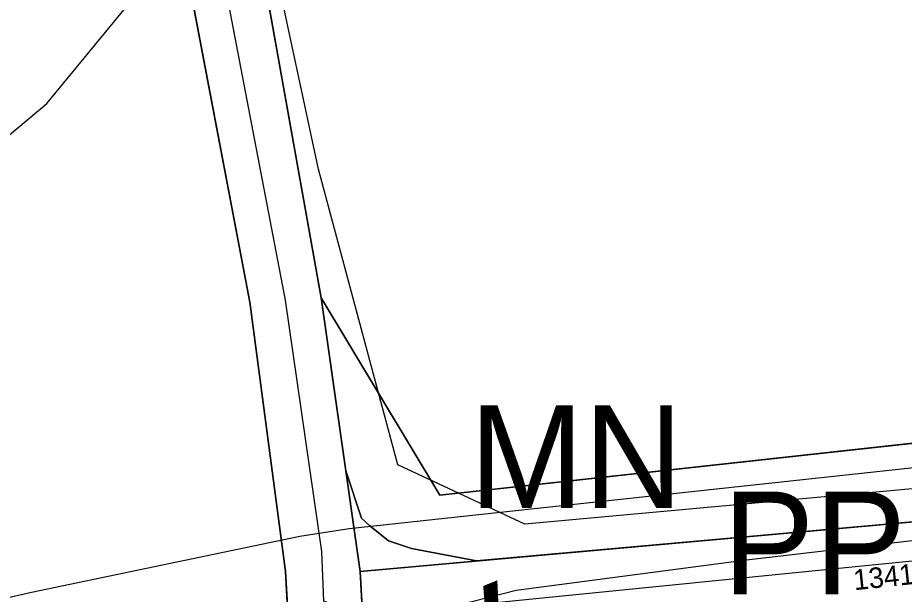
# Model space of a CAD drawing. Extents: x -706130 to -698555, y -971544 to -967260.
# Drawn here: x -704634 to -704547.7, y -969435.1 to -969378.9 of the extents above; entities that cross this region are included whole.
import ezdxf

# ---------------------------------------------------------------- set-up
doc = ezdxf.new("R2010")
doc.units = 0
for name, color, linetype in [('BPEJ I-II trida ochrany S', 7, 'Continuous'), ('Docházková izochrona - BUS S', 7, 'Continuous'), ('Docházková izochrona - VLAK N', 7, 'Continuous'), ('KN_Hranice_parcel', 7, 'Continuous'), ('KN_Parcelni cisla', 7, 'Continuous'), ('KN_Polygon parcely', 7, 'Continuous'), ('KN_POZEMKY_14_OSTATNI PLOCHA', 7, 'Continuous'), ('KN_POZEMKY_2_ORNA PUDA', 7, 'Continuous'), ('KN_POZEMKY_7_TTP', 7, 'Continuous'), ('KN_VYUZITI_17_ostatni plocha_ostatni komunikace', 7, 'Continuous'), ('Komunikace mistni obsluzne - osy S', 7, 'Continuous'), ('OP silnic S', 7, 'Continuous'), ('Plochy smíšené nezastavěného území všeobecné S', 7, 'Continuous'), ('Plochy verejnych prostranstvi - vyznamne MOK S', 7, 'Continuous'), ('Plochy zemědělské všeobecné CELEK S', 7, 'Continuous'), ('Regulační bloky v krajině S', 7, 'Continuous'), ('Regulační kódy v krajině S', 7, 'Continuous'), ('Regulační kódy zastavěné S', 7, 'Continuous'), ('Trasy cyklo popis N', 7, 'Continuous'), ('Trasy cykloturistické S', 7, 'Continuous'), ('Vodovodní řad - přiváděcí S', 7, 'Continuous'), ('Vodovodní řady - rozváděcí S', 7, 'Continuous'), ('VÝŠKOPIS_vrstevnice hlavní', 7, 'Continuous')]:
    doc.layers.add(name, color=color, linetype=linetype)

msp = doc.modelspace()

# ---------------------------------------------------------------- linework, layer by layer
at = {"layer": 'BPEJ I-II trida ochrany S'}
for p, q in [((-704613.26, -969357.13), (-704604.48, -969406.22)), ((-704611.42, -969406.65), (-704620.65, -969358.06)), ((-704607.97, -969432.88), (-704611.42, -969406.65)), ((-704604.48, -969406.22), (-704600.67, -969432.87)), ((-704600.67, -969432.87), (-704536.08, -969427.07)), ((-704607.2, -969445.58), (-704607.97, -969432.88))]:
    msp.add_line(p, q, dxfattribs=at)
at = {"layer": 'Docházková izochrona - BUS S'}
msp.add_arc((-704475.99, -969462.395), 400, 57.53029, 230.24409, dxfattribs=at)
at = {"layer": 'Docházková izochrona - VLAK N'}
msp.add_circle((-704165.451, -969778.767), 800, dxfattribs=at)
at = {"layer": 'KN_Hranice_parcel'}
for p, q in [((-704604.48, -969406.22), (-704600.67, -969432.87)), ((-704600.67, -969432.87), (-704600.2, -969441.63))]:
    msp.add_line(p, q, dxfattribs=at)
for points in [[(-704606.68, -969460.48), (-704607.2, -969445.58), (-704607.97, -969432.88), (-704611.42, -969406.65), (-704620.65, -969358.06), (-704633.69, -969289.47), (-704648.25, -969237.45), (-704640.6, -969152.9), (-704637.94, -969127)], [(-704637.33, -969183.87), (-704642.46, -969238.9), (-704626.11, -969294.2), (-704618.94, -969329.21), (-704613.26, -969357.13), (-704604.48, -969406.22)], [(-704604.48, -969406.22), (-704592.94, -969425.46), (-704536.64, -969419.26), (-704498, -969415.85), (-704488.48, -969383.17)], [(-704490.43, -969423.51), (-704536.08, -969427.07), (-704600.67, -969432.87)]]:
    msp.add_lwpolyline(points, dxfattribs=at)
at = {"layer": 'KN_Polygon parcely'}
for points in [[(-704648.33, -969474.32), (-704617.57, -969462.64), (-704606.68, -969460.48), (-704607.2, -969445.58), (-704607.97, -969432.88), (-704611.42, -969406.65), (-704620.65, -969358.06), (-704633.69, -969289.47), (-704648.25, -969237.45), (-704640.6, -969152.9), (-704637.94, -969127), (-704661.2, -969121.08)], [(-704633.69, -969289.47), (-704620.65, -969358.06), (-704611.42, -969406.65), (-704607.97, -969432.88), (-704607.2, -969445.58), (-704606.68, -969460.48), (-704600.01, -969459.16), (-704599.27, -969459.19), (-704599.96, -969446.18), (-704600.2, -969441.63), (-704600.67, -969432.87), (-704604.48, -969406.22), (-704613.26, -969357.13), (-704618.94, -969329.21), (-704626.11, -969294.2), (-704642.46, -969238.9)]]:
    msp.add_lwpolyline(points, dxfattribs=at)
for points in [[(-704613.26, -969357.13), (-704604.48, -969406.22), (-704592.94, -969425.46), (-704536.64, -969419.26), (-704498, -969415.85), (-704488.48, -969383.17), (-704485.83, -969345.6), (-704485.62, -969342.7), (-704481.09, -969293.69), (-704479.29, -969282.8), (-704543.56, -969258.77), (-704538.26, -969234.16), (-704537.48, -969230.54), (-704602.04, -969202.47), (-704637.33, -969183.87), (-704642.46, -969238.9), (-704626.11, -969294.2), (-704618.94, -969329.21)], [(-704488.48, -969383.17), (-704498, -969415.85), (-704536.64, -969419.26), (-704592.94, -969425.46), (-704604.48, -969406.22), (-704600.67, -969432.87), (-704536.08, -969427.07), (-704490.43, -969423.51), (-704491.08, -969416.86)], [(-704535.57, -969435.11), (-704492.87, -969431.32), (-704493.26, -969426.89), (-704490.15, -969426.33), (-704490.43, -969423.51), (-704536.08, -969427.07), (-704600.67, -969432.87), (-704600.2, -969441.63)]]:
    msp.add_lwpolyline(points, close=True, dxfattribs=at)
at = {"layer": 'KN_POZEMKY_14_OSTATNI PLOCHA'}
for p, q in [((-704613.26, -969357.13), (-704604.48, -969406.22)), ((-704611.42, -969406.65), (-704620.65, -969358.06)), ((-704607.97, -969432.88), (-704611.42, -969406.65)), ((-704604.48, -969406.22), (-704600.67, -969432.87)), ((-704600.67, -969432.87), (-704536.08, -969427.07)), ((-704607.2, -969445.58), (-704607.97, -969432.88)), ((-704600.67, -969432.87), (-704600.2, -969441.63)), ((-704600.2, -969441.63), (-704600.67, -969432.87))]:
    msp.add_line(p, q, dxfattribs=at)
at = {"layer": 'KN_POZEMKY_2_ORNA PUDA'}
for p, q in [((-704604.48, -969406.22), (-704613.26, -969357.13)), ((-704620.65, -969358.06), (-704611.42, -969406.65)), ((-704611.42, -969406.65), (-704607.97, -969432.88)), ((-704592.94, -969425.46), (-704604.48, -969406.22)), ((-704536.64, -969419.26), (-704592.94, -969425.46)), ((-704607.97, -969432.88), (-704607.2, -969445.58))]:
    msp.add_line(p, q, dxfattribs=at)
at = {"layer": 'KN_POZEMKY_7_TTP'}
for p, q in [((-704600.67, -969432.87), (-704604.48, -969406.22)), ((-704604.48, -969406.22), (-704592.94, -969425.46)), ((-704592.94, -969425.46), (-704536.64, -969419.26)), ((-704536.08, -969427.07), (-704600.67, -969432.87))]:
    msp.add_line(p, q, dxfattribs=at)
at = {"layer": 'KN_VYUZITI_17_ostatni plocha_ostatni komunikace'}
for p, q in [((-704613.26, -969357.13), (-704604.48, -969406.22)), ((-704611.42, -969406.65), (-704620.65, -969358.06)), ((-704607.97, -969432.88), (-704611.42, -969406.65)), ((-704604.48, -969406.22), (-704600.67, -969432.87)), ((-704600.67, -969432.87), (-704536.08, -969427.07)), ((-704607.2, -969445.58), (-704607.97, -969432.88)), ((-704600.67, -969432.87), (-704600.2, -969441.63)), ((-704600.2, -969441.63), (-704600.67, -969432.87))]:
    msp.add_line(p, q, dxfattribs=at)
at = {"layer": 'Komunikace mistni obsluzne - osy S'}
msp.add_lwpolyline([(-704466.58, -969427.66), (-704473.75, -969426.04), (-704493.098, -969427.533), (-704535.95, -969430.787), (-704600.435, -969437.25), (-704604.238, -969435.781), (-704604.425, -969430.927), (-704607.95, -969406.435), (-704629.9, -969291.835), (-704645.355, -969238.175), (-704634.015, -969121.815), (-704627.207, -969068.805)], dxfattribs=at)
at = {"layer": 'OP silnic S'}
msp.add_lwpolyline([(-704492.491, -969417.912), (-704547.06, -969422.819), (-704601.749, -969428.727), (-704606.55, -969429.484), (-704632.691, -969434.917), (-704635.5, -969435.586), (-704657.54, -969441.513), (-704662.203, -969443.016), (-704678.148, -969449.03), (-704681.342, -969450.364), (-704698.921, -969458.425), (-704701.228, -969459.555), (-704766.447, -969493.623), (-704797.326, -969507.874), (-704813.938, -969514.066), (-704828.677, -969518.176), (-704847.592, -969521.405), (-704866.492, -969523.592), (-704903.234, -969524.613), (-704975.203, -969523.515), (-705049.868, -969523.143), (-705158.779, -969522.404)], dxfattribs=at)
at = {"layer": 'Plochy smíšené nezastavěného území všeobecné S'}
for p, q in [((-704604.48, -969406.22), (-704602.069, -969423.084)), ((-704602.069, -969423.084), (-704600.571, -969427.69)), ((-704589.37, -969431.855), (-704536.08, -969427.07)), ((-704600.571, -969427.69), (-704599.754, -969428.425)), ((-704599.754, -969428.425), (-704597.917, -969429.895)), ((-704597.917, -969429.895), (-704595.673, -969430.63)), ((-704595.673, -969430.63), (-704589.37, -969431.855))]:
    msp.add_line(p, q, dxfattribs=at)
msp.add_lwpolyline([(-704534.343, -969419.057), (-704536.64, -969419.26), (-704592.94, -969425.46), (-704604.48, -969406.22)], dxfattribs=at)
at = {"layer": 'Plochy verejnych prostranstvi - vyznamne MOK S'}
for p, q in [((-704602.069, -969423.084), (-704604.48, -969406.22)), ((-704536.08, -969427.07), (-704589.37, -969431.855)), ((-704607.97, -969432.88), (-704607.407, -969442.17))]:
    msp.add_line(p, q, dxfattribs=at)
for points in [[(-704604.48, -969406.22), (-704613.26, -969357.13), (-704618.94, -969329.21), (-704626.11, -969294.2), (-704642.46, -969238.9), (-704637.33, -969183.87)], [(-704620.65, -969358.06), (-704611.42, -969406.65), (-704607.97, -969432.88)], [(-704589.37, -969431.855), (-704595.673, -969430.63), (-704597.917, -969429.895), (-704599.754, -969428.425), (-704600.571, -969427.69), (-704602.069, -969423.084)]]:
    msp.add_lwpolyline(points, dxfattribs=at)
at = {"layer": 'Plochy zemědělské všeobecné CELEK S'}
for p, q in [((-704611.42, -969406.65), (-704620.65, -969358.06)), ((-704607.97, -969432.88), (-704611.42, -969406.65)), ((-704607.2, -969445.58), (-704607.97, -969432.88))]:
    msp.add_line(p, q, dxfattribs=at)
for points in [[(-704637.33, -969183.87), (-704642.46, -969238.9), (-704626.11, -969294.2), (-704618.94, -969329.21), (-704613.26, -969357.13), (-704604.48, -969406.22)], [(-704604.48, -969406.22), (-704592.94, -969425.46), (-704536.64, -969419.26), (-704534.343, -969419.057)]]:
    msp.add_lwpolyline(points, dxfattribs=at)
at = {"layer": 'Regulační bloky v krajině S'}
for p, q in [((-704613.26, -969357.13), (-704604.48, -969406.22)), ((-704611.42, -969406.65), (-704620.65, -969358.06)), ((-704607.97, -969432.88), (-704611.42, -969406.65)), ((-704604.48, -969406.22), (-704602.069, -969423.084)), ((-704604.48, -969406.22), (-704592.94, -969425.46)), ((-704592.94, -969425.46), (-704536.64, -969419.26)), ((-704602.069, -969423.084), (-704600.571, -969427.69)), ((-704589.37, -969431.855), (-704536.08, -969427.07)), ((-704600.571, -969427.69), (-704599.754, -969428.425)), ((-704599.754, -969428.425), (-704597.917, -969429.895)), ((-704597.917, -969429.895), (-704595.673, -969430.63)), ((-704595.673, -969430.63), (-704589.37, -969431.855)), ((-704607.2, -969445.58), (-704607.97, -969432.88))]:
    msp.add_line(p, q, dxfattribs=at)
msp.add_lwpolyline([(-704536.64, -969419.26), (-704592.94, -969425.46), (-704604.48, -969406.22)], dxfattribs=at)
at = {"layer": 'Trasy cykloturistické S'}
msp.add_lwpolyline([(-704467.46, -969423.65), (-704473.94, -969422.15), (-704490.43, -969423.51), (-704536.08, -969427.07), (-704600.67, -969432.87), (-704604.48, -969406.22), (-704613.26, -969357.13), (-704618.94, -969329.21), (-704626.11, -969294.2), (-704642.46, -969238.9), (-704637.33, -969183.87), (-704634.53, -969153.88), (-704633.73, -969147.45), (-704631.41, -969128.8), (-704630.66, -969122.7), (-704624.26, -969070.74)], dxfattribs=at)
at = {"layer": 'Vodovodní řad - přiváděcí S'}
msp.add_lwpolyline([(-704430.82, -969471.35), (-704437.64, -969456.05), (-704444.04, -969451.95), (-704449.98, -969445.15), (-704457.39, -969431.64), (-704462.86, -969426.93), (-704469.75, -969423.66), (-704479.78, -969423.48), (-704491.93, -969424.16), (-704506.64, -969425.7), (-704518.87, -969427.31), (-704531.11, -969428.05), (-704563.06, -969431.79), (-704585.5, -969434.74), (-704594.26, -969436.97), (-704604.23, -969441.19), (-704604.71, -969441.39), (-704609.95, -969451.68), (-704617.13, -969458.36), (-704628.02, -969463.61), (-704641.69, -969468.4)], dxfattribs=at)
at = {"layer": 'Vodovodní řady - rozváděcí S'}
msp.add_lwpolyline([(-704433.12, -969444.898), (-704450.671, -969444.874), (-704453.851, -969434.568), (-704463.489, -969424.324), (-704489.78, -969428.389), (-704501.384, -969420.685), (-704584.646, -969428.276), (-704597.005, -969422.482), (-704604.755, -969393.665), (-704638.993, -969234.059), (-704620.449, -969076.392)], dxfattribs=at)
at = {"layer": 'VÝŠKOPIS_vrstevnice hlavní'}
msp.add_lwpolyline([(-704724.612, -969453.303), (-704641.721, -969396.092), (-704631.194, -969387.261), (-704623.047, -969377.373), (-704619.837, -969361.158), (-704620.693, -969347.633), (-704617.528, -969344.94), (-704613.846, -969341.282), (-704612.014, -969332.724), (-704610.609, -969317.404), (-704606.06, -969305.025), (-704596.344, -969297.621), (-704586.866, -969293.822), (-704577.168, -969291.601)], dxfattribs=at)

# ---------------------------------------------------------------- texts
at = {"layer": 'KN_Parcelni cisla'}
msp.add_text('1341/4', height=2, rotation=6, dxfattribs=at).set_placement((-704552.561, -969434.715))
at = {"layer": 'Regulační kódy v krajině S'}
msp.add_text('MN', height=10, dxfattribs=at).set_placement((-704590.053, -969426.698))
at = {"layer": 'Regulační kódy zastavěné S'}
msp.add_text('PP', height=10, dxfattribs=at).set_placement((-704565.39, -969435.103))
at = {"layer": 'Trasy cyklo popis N'}
msp.add_text('cyklostezka Svaté Zdislavy', height=12, rotation=22.22583, dxfattribs=at).set_placement((-704761.31, -969514.786))

doc.saveas('drawing.dxf')
